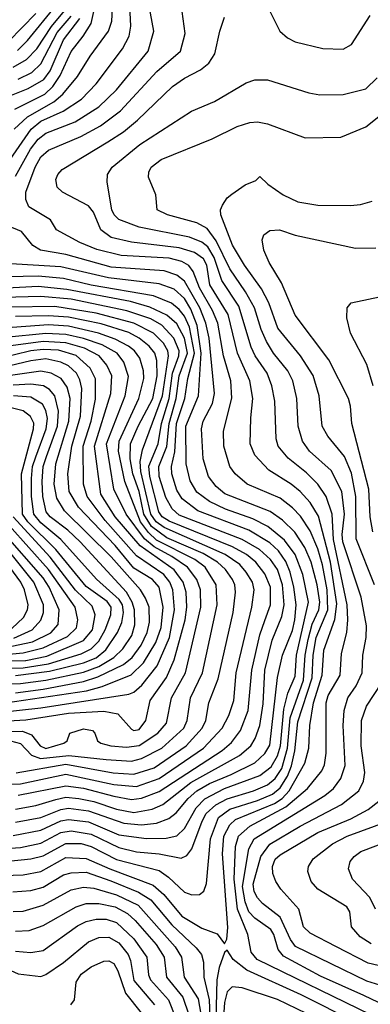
# Model space of a CAD drawing. Extents: x 1173029 to 1307123, y 522559 to 678521.
# Tile 539 of 623: x 1210941 to 1212333, y 662597 to 666511. Entities that reach past the tile are written whole.
import ezdxf

# ---------------------------------------------------------------- set-up
doc = ezdxf.new("R2010")
doc.units = 0

msp = doc.modelspace()

# ---------------------------------------------------------------- linework, layer by layer
at = {"layer": '0CON10XD'}
for points in [[(1210925, 665888.8), (1210984.7, 665995.3), (1211015, 666035.9), (1211045, 666059.4), (1211162, 666105), (1211255.8, 666164.2), (1211325, 666231.9), (1211450.8, 666385), (1211473.2, 666465), (1211450.6, 666595)], [(1210879.1, 665920.9), (1210986.5, 666075), (1211025, 666106.9), (1211113.4, 666146.6), (1211186.8, 666195), (1211245.2, 666255), (1211349.3, 666395), (1211375.2, 666445), (1211383.1, 666485), (1211378.3, 666565)], [(1210915, 666321.5), (1210967.6, 666352.4), (1211009.1, 666395), (1211066.9, 666483.1), (1211126.3, 666553.7)], [(1210918.7, 666075), (1210972, 666125), (1211076.1, 666183.9), (1211112.2, 666215), (1211171.1, 666285), (1211220.7, 666365), (1211293.9, 666465), (1211306.4, 666505), (1211310, 666555)], [(1210922.4, 666155), (1211040.4, 666215), (1211073.3, 666245), (1211101.9, 666288.1), (1211145, 666384.7), (1211192.9, 666445), (1211224.4, 666495.6), (1211238.8, 666555)], [(1210932, 666388), (1210972.5, 666427.5), (1211084.9, 666565)], [(1210855, 666189.8), (1210975, 666237.1), (1211036.8, 666273.2), (1211062.6, 666307.4), (1211115, 666430.2), (1211179.6, 666515)], [(1210875, 663109.7), (1210955, 663112), (1211025, 663124.5), (1211125, 663180.3), (1211205, 663177.3), (1211299.4, 663135), (1211471.1, 663071.1), (1211514.1, 663034.1), (1211585, 662947.5), (1211665, 662900.3), (1211725, 662876.7), (1211755, 662837.5), (1211764.2, 662855.8), (1211767.1, 662902.9), (1211745.9, 663195), (1211751.2, 663265), (1211775, 663310.3), (1211798.2, 663331.8), (1211952.6, 663395), (1211983.2, 663415), (1212011.1, 663445), (1212073.4, 663555), (1212089, 663615), (1212093.4, 663705), (1212108.4, 663795), (1212142.7, 663905), (1212148.6, 664005), (1212193, 664127), (1212201.1, 664188.9), (1212175.1, 664355), (1212127.2, 664537.2), (1212095, 664591.4), (1212054.9, 664634.9), (1212018.7, 664665), (1211930.3, 664720.3), (1211875, 664780), (1211856.2, 664825), (1211858.6, 664928.6), (1211866.5, 665005), (1211855.2, 665075), (1211805.5, 665185), (1211768.5, 665338.5), (1211696.5, 665456.5), (1211684.1, 665535), (1211670.6, 665560.6), (1211635.3, 665585), (1211575, 665603.6), (1211385, 665625.8), (1211303.8, 665645), (1211263.2, 665675), (1211234.4, 665745), (1211215, 665770.7), (1211111.4, 665825), (1211090, 665845), (1211084.4, 665875), (1211092.2, 665895), (1211109.5, 665915), (1211291.1, 666025), (1211352.8, 666065), (1211408.4, 666111.6), (1211547.7, 666245), (1211595, 666278.2), (1211659.2, 666310.8), (1211692.7, 666337.3), (1211716.5, 666375), (1211735.3, 666465), (1211755, 666520.8)], [(1210895, 663166.4), (1210985, 663174.9), (1211035, 663187.4), (1211123.9, 663236.1), (1211185, 663236.1), (1211225, 663223.8), (1211325, 663172.7), (1211495, 663128.5), (1211532.6, 663102.6), (1211595, 663042.7), (1211625, 663032.1), (1211655, 663033.1), (1211672.5, 663047.5), (1211682.6, 663077.4), (1211698.8, 663255), (1211730.1, 663339.9), (1211775, 663373), (1211885, 663407.3), (1211945, 663432.8), (1211975, 663458), (1212004, 663504), (1212020.7, 663545), (1212033.9, 663605), (1212045, 663719.6), (1212102.4, 663895), (1212106.1, 663985), (1212118.5, 664055), (1212165.4, 664165), (1212162.6, 664245), (1212143.9, 664343.9), (1212125, 664407.6), (1212095, 664478.8), (1212056.8, 664536.8), (1212025, 664570.9), (1211975, 664609.2), (1211844.6, 664665), (1211796.8, 664705), (1211775.8, 664735), (1211751.8, 664815), (1211749.8, 664875), (1211783.2, 665006.8), (1211779.1, 665075), (1211751.1, 665175), (1211727.7, 665305), (1211706.5, 665355), (1211654.9, 665445), (1211629.7, 665509.7), (1211612.9, 665532.9), (1211585, 665549), (1211535, 665562.1), (1211343.9, 665573.9), (1211247.3, 665597.3), (1211179.6, 665625), (1211086.7, 665675), (1211063.3, 665715), (1210976.8, 665766.8), (1210965.3, 665795.3), (1210965.2, 665825), (1211002.9, 665925), (1211025, 665965.7), (1211055, 665992.3), (1211184.4, 666045.6), (1211262, 666088), (1211341.3, 666148.7), (1211485.1, 666304.9), (1211580, 666385), (1211598, 666455), (1211586.4, 666543.6)], [(1210896.1, 666423.9), (1211005.5, 666535)], [(1210935, 666274.1), (1210988.8, 666301.2), (1211025, 666334.8), (1211090.6, 666459.4), (1211145.6, 666524.4)], [(1211934.5, 666545), (1211973.8, 666465), (1212005, 666438), (1212035, 666422.2), (1212145, 666395.4), (1212225, 666393.3), (1212258.6, 666411.4), (1212332.6, 666527.4)], [(1212335, 662555.5), (1211884.7, 662775), (1211860.7, 662805), (1211847.2, 662875), (1211806.2, 662975), (1211792.8, 663095), (1211798.4, 663225), (1211809.5, 663265), (1211855.4, 663304.6), (1211998.6, 663381.4), (1212083.5, 663455), (1212141.1, 663525), (1212151, 663549), (1212157.8, 663595), (1212158.1, 663795), (1212166.6, 663825), (1212213.5, 663905), (1212218.5, 663991.5), (1212240, 664075), (1212244.8, 664125), (1212241.4, 664185), (1212186.9, 664445), (1212181.6, 664545), (1212157.8, 664615), (1212125, 664664.7), (1212079.8, 664709.8), (1212007.2, 664767.2), (1211966.9, 664815), (1211960, 664845), (1211953.9, 664995), (1211943, 665055), (1211924, 665105), (1211876.7, 665175), (1211860.9, 665209.1), (1211811.3, 665371.3), (1211744, 665474), (1211713.2, 665565), (1211687.8, 665607.8), (1211665, 665626.7), (1211615, 665646.7), (1211415, 665685.6), (1211335, 665716.8), (1211315.9, 665735), (1211307.4, 665755), (1211287.9, 665865), (1211290.4, 665895), (1211308.5, 665925), (1211417.7, 666015), (1211623.1, 666146.9), (1211714.3, 666185), (1211841.1, 666258.9), (1211875, 666271.9), (1211925, 666271.9), (1212089.5, 666219.5), (1212132.4, 666212.4), (1212225, 666213.2), (1212315, 666235.3), (1212360.1, 666279.9)], [(1212455, 662562.5), (1212308.1, 662631.9), (1212135, 662709.5), (1211988.2, 662788.2), (1211967, 662815), (1211950, 662875), (1211938.6, 662895), (1211875, 662939.1), (1211851.7, 662965), (1211836.4, 663005), (1211826.3, 663065), (1211851.7, 663215), (1211872, 663255), (1212152.5, 663427.5), (1212186.9, 663455), (1212215.8, 663494.2), (1212233.2, 663546.8), (1212225.5, 663705), (1212229.4, 663765), (1212244.8, 663815), (1212277.3, 663862.7), (1212301.7, 663915), (1212303.9, 663985), (1212317.6, 664055), (1212318.4, 664101.6), (1212297.6, 664215), (1212224.5, 664435), (1212222, 664465), (1212231.5, 664545), (1212219.7, 664635), (1212178.4, 664718.4), (1212092.5, 664795), (1212063.6, 664835), (1212046.5, 664895), (1212041.6, 665005), (1212025.8, 665075.8), (1212006.1, 665115), (1211949, 665185), (1211921, 665231), (1211899.4, 665279.4), (1211873.3, 665365), (1211838.3, 665428.3), (1211775, 665520), (1211721, 665631), (1211685, 665680.6), (1211645, 665702.6), (1211528, 665735), (1211487.5, 665755), (1211481.4, 665815), (1211452.7, 665885), (1211453.8, 665905), (1211463.8, 665925), (1211502.9, 665955), (1211705, 666036.9), (1211805, 666085.4), (1211855, 666101.8), (1211885, 666103.9), (1211925, 666096.9), (1212075, 666041.5), (1212216.2, 666043.8), (1212315.4, 666084.6), (1212393.2, 666146.8)], [(1212350.7, 664265), (1212277.7, 664447.7), (1212275.4, 664615), (1212258.3, 664708.3), (1212231.5, 664775), (1212164.8, 664854.8), (1212141.9, 664895), (1212130.5, 665015), (1212106.7, 665096.7), (1212056.2, 665175), (1211966.1, 665285), (1211930.7, 665385), (1211901.2, 665441.2), (1211834, 665535), (1211786.6, 665615), (1211740, 665735), (1211738.8, 665755), (1211746, 665774), (1211765, 665802), (1211783.2, 665816.8), (1211836.4, 665853.6), (1211878.3, 665871.7), (1211895, 665887.5), (1211927, 665857), (1211986.9, 665815), (1212045, 665786.7), (1212125, 665773.9), (1212255, 665771.5), (1212295, 665775.4), (1212340.5, 665789.5)], [(1210827, 663213), (1210945, 663221), (1211025, 663237.6), (1211105, 663279.9), (1211145, 663287.3), (1211225, 663273.7), (1211335, 663219.9), (1211405, 663203.4), (1211494.9, 663194.9), (1211582, 663178), (1211605, 663188.4), (1211625, 663214.6), (1211665.4, 663325), (1211682.2, 663355), (1211720.2, 663389.8), (1211765, 663414), (1211869.3, 663445), (1211925, 663469.7), (1211955.9, 663494.1), (1211982.5, 663535), (1212004.2, 663615), (1212014.8, 663735.2), (1212068.3, 663885), (1212075.1, 663985), (1212086.6, 664046.6), (1212102.4, 664107.6), (1212128.6, 664165), (1212133.5, 664195), (1212122.8, 664265), (1212099, 664355), (1212073, 664413), (1212034.3, 664474.3), (1211985, 664521.5), (1211935.3, 664555.3), (1211756.4, 664626.4), (1211721.9, 664655), (1211691.4, 664695), (1211669.3, 664765), (1211662.7, 664885), (1211669.6, 664915), (1211706.2, 664985), (1211715.2, 665025), (1211693.4, 665245), (1211679.8, 665305), (1211656.5, 665365), (1211595, 665471), (1211565, 665495.5), (1211515, 665512), (1211305, 665527.3), (1211125, 665577.6), (1211024.2, 665594.2), (1210993, 665613), (1210948.5, 665668.5), (1210855, 665707.5)], [(1212343.5, 664475), (1212332.9, 664535), (1212327.3, 664645), (1212260.7, 664905), (1212255.4, 664975), (1212246.8, 665005), (1212168.6, 665158.6), (1212035, 665335.5), (1211981.2, 665465), (1211932, 665545), (1211910.8, 665595), (1211904.5, 665635), (1211910.6, 665655), (1211935, 665672.7), (1211972.5, 665675), (1212035, 665653.8), (1212275, 665601.8), (1212355, 665603.8)], [(1210915, 663268.3), (1211025, 663289.1), (1211105, 663326), (1211135, 663332), (1211215, 663322.2), (1211335, 663270.5), (1211445, 663256.5), (1211522.5, 663257.5), (1211565, 663266.8), (1211595, 663296.5), (1211642, 663378), (1211676.8, 663413.2), (1211754.9, 663455.1), (1211895, 663506.6), (1211939.5, 663540.5), (1211965, 663585.3), (1211976.3, 663625), (1211990.2, 663769.8), (1212006.3, 663833.7), (1212035, 663901.5), (1212040.9, 663985), (1212087.9, 664195), (1212065.6, 664305), (1212034.4, 664384.4), (1211992.5, 664442.5), (1211926.4, 664496.4), (1211866.8, 664526.8), (1211758.7, 664565), (1211695, 664595.8), (1211645, 664632.4), (1211618, 664678), (1211602, 664745), (1211600.5, 664895), (1211651.4, 665015), (1211662.2, 665185), (1211646.4, 665295), (1211620.5, 665360.5), (1211595, 665402.8), (1211555, 665438.9), (1211495, 665461.1), (1211294.3, 665484.3), (1211105, 665528.4), (1210885, 665541.9)], [(1210925, 663320.9), (1211025, 663339.2), (1211105, 663371.6), (1211135, 663376.6), (1211215, 663365.5), (1211355, 663317.2), (1211425, 663310), (1211485, 663317.7), (1211533.7, 663336.3), (1211562.3, 663357.7), (1211610.2, 663415), (1211644.9, 663445.1), (1211695, 663474.9), (1211781, 663511), (1211875, 663557.1), (1211915, 663594.3), (1211935, 663627.3), (1211965, 663895.8), (1211985.2, 663985), (1212025, 664082.9), (1212034.1, 664125), (1212038.9, 664185), (1212030.2, 664255), (1212015.3, 664315), (1211997.5, 664357.5), (1211968.9, 664398.9), (1211935, 664431), (1211851.7, 664481.7), (1211648.8, 664558.8), (1211585.9, 664605.9), (1211565, 664641.1), (1211545.5, 664705), (1211544.3, 664735), (1211557, 664793), (1211564, 664905), (1211596.6, 665005), (1211608.4, 665085), (1211634.7, 665185), (1211615, 665287.8), (1211595, 665332.1), (1211575, 665359.3), (1211543.9, 665383.9), (1211473, 665413), (1211225.5, 665455), (1211115, 665482.2), (1211015, 665491.7), (1210835, 665487.6)], [(1210925, 663373.2), (1211005, 663387.4), (1211085, 663411.7), (1211125, 663420.4), (1211175.6, 663415.6), (1211235, 663403.2), (1211325, 663373), (1211395, 663360.1), (1211467.6, 663372.4), (1211508.9, 663391.1), (1211620.8, 663479.2), (1211813.7, 663586.3), (1211859.4, 663625), (1211876.6, 663653.4), (1211894.6, 663705.4), (1211908, 663792), (1211915, 663925.6), (1211944.3, 664045), (1211981.8, 664138.2), (1211991.5, 664185), (1211985.1, 664265), (1211965, 664324.7), (1211937.3, 664365), (1211893.3, 664405), (1211824.1, 664444.1), (1211575, 664541.4), (1211546, 664566), (1211522, 664612), (1211495.3, 664695), (1211494, 664735), (1211525.3, 664814.7), (1211534.2, 664905), (1211562.4, 665005), (1211574.8, 665095), (1211607.2, 665185), (1211595, 665244.3), (1211565, 665301.6), (1211525, 665336.8), (1211458.1, 665368.1), (1211380.7, 665390.7), (1211128.8, 665438.8), (1211015, 665450.5), (1210765, 665437.1)], [(1210935, 663427.9), (1211125, 663465.8), (1211195, 663456), (1211315, 663423.9), (1211385, 663411.8), (1211425, 663415.9), (1211495, 663442.7), (1211745, 663606.1), (1211782.1, 663637.9), (1211817.6, 663685), (1211848.4, 663765), (1211862.4, 663925), (1211894.6, 664065), (1211915, 664123.2), (1211936.5, 664185), (1211937.7, 664255), (1211915, 664307.5), (1211879, 664355), (1211842.3, 664385), (1211785.7, 664415), (1211535, 664517.5), (1211507.5, 664535), (1211493.2, 664555), (1211458.5, 664695), (1211454.6, 664735.4), (1211491.4, 664825), (1211504.6, 664905), (1211534.5, 665005), (1211547.9, 665105), (1211573.6, 665175), (1211573.9, 665195), (1211552.6, 665245), (1211505, 665296.5), (1211461.5, 665321.5), (1211366, 665354), (1211145, 665399.1), (1211025, 665411), (1210875, 665405.9)], [(1212345.2, 665055.2), (1212320.1, 665140.1), (1212254.4, 665265), (1212240, 665325), (1212241.2, 665365), (1212257.5, 665385), (1212395, 665413.8)], [(1210761.9, 663471.9), (1210945, 663473.2), (1211125, 663511.8), (1211315, 663470.3), (1211405, 663462.9), (1211495, 663494.6), (1211670.8, 663615), (1211744.9, 663695.1), (1211771.7, 663745), (1211791.6, 663805), (1211800.2, 663915), (1211863.3, 664175), (1211872.7, 664245), (1211865.9, 664275), (1211840.7, 664315), (1211815, 664345.2), (1211756.9, 664385), (1211515, 664491.8), (1211482.8, 664515), (1211462.2, 664545), (1211422.1, 664715), (1211419.5, 664755), (1211429.1, 664800.9), (1211508.6, 665015), (1211532.5, 665175), (1211529.3, 665195), (1211511.6, 665225), (1211473.1, 665265), (1211394.1, 665305), (1211245, 665344), (1211080.1, 665370.1), (1210901.4, 665368.6)], [(1210927.6, 663517.6), (1211125, 663551.5), (1211312.8, 663517.2), (1211395, 663511.6), (1211475, 663537.1), (1211602.7, 663625), (1211666.3, 663695), (1211680, 663725), (1211692.7, 663795), (1211728.7, 663891.3), (1211788.4, 664155), (1211797.8, 664235), (1211795.2, 664265), (1211785.6, 664285), (1211758.1, 664325), (1211726.7, 664355), (1211669.1, 664389.1), (1211525, 664451.8), (1211465, 664496.2), (1211434.2, 664545), (1211415.4, 664635), (1211390.5, 664705), (1211380.1, 664765), (1211381.4, 664825), (1211411.4, 664895), (1211470.4, 665005), (1211486.7, 665095), (1211485.6, 665155.6), (1211478.3, 665185), (1211455, 665213), (1211415.3, 665245.3), (1211375, 665267), (1211265, 665301.4), (1211135, 665328), (1211055, 665334), (1210925, 665330.5)], [(1210708.8, 663678.8), (1210952.9, 663682.9), (1210988.6, 663668.6), (1211022, 663625), (1211045, 663613.4), (1211116, 663635), (1211130, 663645), (1211140, 663675), (1211195, 663691.4), (1211230, 663685), (1211240, 663675), (1211250, 663645), (1211263.8, 663635), (1211302.5, 663625), (1211365, 663619.8), (1211415, 663626.4), (1211489.3, 663675), (1211523.5, 663715), (1211544, 663815), (1211599.8, 663915), (1211660.9, 664175), (1211658.5, 664245), (1211644.8, 664285), (1211607.8, 664335), (1211545, 664377.2), (1211475.1, 664415.1), (1211437.4, 664447.4), (1211363.9, 664545), (1211315.1, 664645), (1211286.5, 664825), (1211360.1, 665015), (1211372.9, 665092.9), (1211355, 665150), (1211328.5, 665185), (1211268.1, 665218.1), (1211195, 665242.9), (1211125, 665258.8), (1211045, 665263.4), (1210885, 665247.4)], [(1210905, 663644.6), (1210945, 663633.6), (1210988, 663588), (1211023.8, 663573.8), (1211136.1, 663586.1), (1211285, 663570.4), (1211385, 663563.8), (1211425, 663573.7), (1211506.1, 663615), (1211592.4, 663695), (1211606.3, 663725), (1211620, 663815), (1211666.8, 663915), (1211725.8, 664185), (1211721.9, 664265), (1211677, 664335), (1211637.1, 664365), (1211485, 664442.5), (1211452.3, 664472.3), (1211420.7, 664515), (1211358.1, 664675), (1211334, 664795), (1211336, 664835), (1211414.6, 665005), (1211434.2, 665085), (1211432.7, 665115), (1211418.8, 665165), (1211397, 665195), (1211373.5, 665213.5), (1211320.8, 665240.8), (1211254.4, 665264.4), (1211135, 665291.9), (1211055, 665297.8), (1210875.1, 665284.9)], [(1211395, 663685.9), (1211415, 663690), (1211442.3, 663725), (1211459, 663805), (1211523.6, 663896.4), (1211553.9, 663966.1), (1211597.9, 664125), (1211604.9, 664175), (1211602.4, 664235), (1211590.3, 664275), (1211554.6, 664324.6), (1211419.5, 664419.5), (1211320.5, 664535), (1211263.4, 664625), (1211238.4, 664815), (1211302.8, 665025), (1211307.5, 665095), (1211287.8, 665137.8), (1211256.5, 665175), (1211198.9, 665205), (1211125, 665226.1), (1211035, 665231.6), (1210905.4, 665214.6)], [(1210855, 663756.7), (1211025, 663775.7), (1211375, 663829.6), (1211395, 663837.3), (1211426.7, 663865), (1211487, 663943), (1211536.4, 664055), (1211556, 664165), (1211549.8, 664245), (1211537.9, 664275), (1211513.9, 664305), (1211405, 664380), (1211279.9, 664519.9), (1211208.5, 664615), (1211194.5, 664665), (1211192.9, 664815), (1211224.7, 664915), (1211242, 665002), (1211242.6, 665082.6), (1211221.5, 665125), (1211165, 665176.3), (1211095, 665196.8), (1211035, 665200.1), (1210985, 665194.2), (1210855, 665162.9)], [(1210885, 663795.5), (1211206.5, 663843.5), (1211269.2, 663860.8), (1211383.8, 663906.2), (1211433.3, 663955), (1211481.9, 664035), (1211502.6, 664095), (1211510.7, 664175), (1211495.1, 664255), (1211468.1, 664285), (1211395, 664330.4), (1211320.6, 664420.6), (1211175, 664573), (1211137.3, 664635), (1211132.8, 664705), (1211148.7, 664815), (1211183.1, 664935), (1211187.4, 665045), (1211179.7, 665079.7), (1211166.6, 665105), (1211135.1, 665135.1), (1211105, 665149.7), (1211045, 665162.3), (1210984.9, 665154.9), (1210845, 665121.6)], [(1210925, 663835.4), (1211035, 663849.3), (1211195, 663880.2), (1211251.4, 663898.6), (1211352.7, 663947.3), (1211387.5, 663975), (1211423.5, 664025), (1211447.3, 664075), (1211456.4, 664116.4), (1211455.5, 664175), (1211441.2, 664211.2), (1211420.4, 664245), (1211305, 664375.5), (1211118.7, 664558.7), (1211088.2, 664608.2), (1211078, 664665), (1211084.6, 664745), (1211136.4, 664915), (1211141, 665005), (1211129.6, 665049.6), (1211105.2, 665085), (1211066.1, 665106.1), (1211025, 665113.6), (1210905, 665096.9)], [(1210615, 663864.9), (1210945, 663872.6), (1211045, 663885.6), (1211195, 663917.5), (1211255, 663939.8), (1211314.5, 663975), (1211350.4, 664009.6), (1211386.5, 664063.5), (1211398.8, 664105), (1211396.4, 664165), (1211387.4, 664195), (1211364.9, 664234.9), (1211181.2, 664435), (1211131.7, 664481.7), (1211061.6, 664535), (1211045.9, 664555), (1211032.7, 664615), (1211029.8, 664675), (1211034.5, 664735), (1211047.3, 664775), (1211090.8, 664895), (1211094.7, 664954.7), (1211080.5, 665015), (1211060.1, 665040.1), (1211036.2, 665055), (1210985, 665062.4), (1210915, 665058.2)], [(1210925, 663903.8), (1211059.3, 663920.7), (1211195, 663954), (1211245, 663974.7), (1211283.3, 664006.7), (1211329.7, 664075), (1211346.7, 664115), (1211352.9, 664155), (1211348.9, 664185), (1211336.7, 664206.7), (1211246.3, 664286.3), (1211104.8, 664445), (1211025, 664510.6), (1210996.8, 664545), (1210988.2, 664615), (1210987.5, 664687.5), (1210992.4, 664735), (1211005, 664772.6), (1211046.8, 664885), (1211051.4, 664925), (1211045, 664957.3), (1211032, 664982), (1210985, 665009.7), (1210916.1, 665016.1)], [(1210609.8, 663930.2), (1210955, 663934.5), (1211055, 663950.7), (1211185, 663990), (1211225, 664010.1), (1211255, 664040.5), (1211280.6, 664085), (1211302.9, 664145), (1211304.8, 664175), (1211287.9, 664197.9), (1211205, 664258), (1211085, 664405.4), (1210973.8, 664515), (1210952.3, 664545), (1210948, 664705), (1210996.5, 664885), (1210997, 664907), (1210983.7, 664933.7), (1210955, 664955.9), (1210907.6, 664967.6)], [(1210575, 663958.2), (1210963.8, 663963.8), (1210965, 663963.9), (1211048.6, 663981.4), (1211195, 664042.9), (1211229.9, 664085), (1211240.8, 664145), (1211229.3, 664179.3), (1211162.9, 664242.9), (1211062.6, 664375), (1210915.2, 664535.2)], [(1210854.8, 663985.2), (1210955, 663993.5), (1211035, 664013.4), (1211130.8, 664059.2), (1211166.6, 664093.4), (1211172, 664125), (1211161, 664175), (1211055.8, 664325.8), (1210900, 664500)], [(1210885, 664014.9), (1210992, 664038), (1211065, 664073.6), (1211093.7, 664106.3), (1211098.3, 664165), (1211058.5, 664255), (1211035, 664292.3), (1210874.7, 664474.7)], [(1210917.7, 664052.3), (1210990.7, 664085), (1211025.6, 664124.4), (1211035.2, 664155), (1211035.5, 664184.5), (1210997.9, 664275), (1210907.2, 664387.2)], [(1210909.8, 664090.2), (1210956.3, 664135), (1210971.5, 664165), (1210974.5, 664185), (1210959.9, 664245), (1210945.1, 664275), (1210887.8, 664355)], [(1212475, 662641.7), (1212319.6, 662689.6), (1212036.9, 662826.9), (1212016, 662855), (1211975, 662943.8), (1211905, 662997.6), (1211885, 663020), (1211872.4, 663045), (1211868.5, 663075), (1211898.9, 663185), (1211935, 663233.3), (1212054.9, 663305.1), (1212219.1, 663390.9), (1212288.4, 663445), (1212306.6, 663483.4), (1212311.6, 663518.4), (1212297.2, 663625), (1212298.4, 663725), (1212318.3, 663781.7), (1212379.8, 663875)], [(1210612.4, 663707.6), (1210965, 663728.4), (1211135, 663754.7), (1211275, 663762), (1211331.5, 663751.5), (1211385, 663690.6), (1211395, 663685.9)], [(1212476.7, 662725), (1212325, 662761.1), (1212196.9, 662826.9), (1212095, 662880.6), (1212068.2, 662905), (1212049.2, 662975), (1211977.6, 663055), (1211958.1, 663085), (1211946.9, 663116.9), (1211945.2, 663145), (1211956, 663174), (1211975, 663191.9), (1212125, 663280.5), (1212256.2, 663335), (1212325, 663371.3), (1212367.8, 663405)], [(1212337.1, 662837.1), (1212293.1, 662865), (1212259.2, 662905), (1212252.5, 662965), (1212240.8, 662985), (1212124.5, 663055), (1212099.1, 663085), (1212085.5, 663125), (1212088.2, 663145), (1212106.9, 663175), (1212183.8, 663235), (1212240.9, 663265), (1212403.8, 663325)], [(1212354.1, 662975), (1212331.6, 663021.6), (1212263.2, 663095), (1212246.8, 663135), (1212253.3, 663165), (1212269.2, 663185), (1212296.1, 663203.9), (1212415, 663250)], [(1210914.5, 663044.5), (1210985, 663049.8), (1211035, 663063), (1211115, 663111.5), (1211145, 663119.8), (1211205, 663121.9), (1211302.7, 663087.3), (1211413.5, 663043.5), (1211462.1, 663012.1), (1211545, 662913.3), (1211642.1, 662822.1), (1211663, 662795), (1211671.3, 662765), (1211672.2, 662705), (1211692.9, 662615), (1211697.2, 662517.2)], [(1210915, 662966), (1210955, 662968), (1211035, 662990.7), (1211145, 663051.9), (1211195, 663063), (1211235, 663059.4), (1211325, 663031.8), (1211411.4, 662991.4), (1211558, 662825), (1211584.3, 662784.3), (1211594.8, 662705), (1211649.5, 662619.5), (1211664.6, 662535.4)], [(1210925, 662888.4), (1210979, 662891), (1211035, 662910.9), (1211165, 662985.2), (1211205, 662997.6), (1211255, 662997.9), (1211320, 662985), (1211368.7, 662958.7), (1211400.3, 662930.3), (1211482.5, 662835), (1211515.2, 662785), (1211523.5, 662705), (1211588.8, 662625), (1211613, 662555)], [(1210925, 662808.8), (1210985, 662802.5), (1211035, 662811.2), (1211170.3, 662909.7), (1211205, 662926.2), (1211245, 662935.5), (1211285, 662935.2), (1211325, 662922.6), (1211395, 662857.2), (1211445.9, 662785), (1211453.1, 662715), (1211460.7, 662695), (1211531.8, 662615), (1211560.4, 662545)], [(1210177.2, 662697.2), (1210213, 662673), (1210275, 662661.2), (1210325, 662657.9), (1210415, 662665.8), (1210499.5, 662685), (1210685, 662763.5), (1210755, 662783.5), (1210835, 662763), (1210935, 662718.9), (1211025, 662707.8), (1211045, 662715.3), (1211115, 662762.8), (1211215, 662845.8), (1211255, 662862.2), (1211295, 662864), (1211335, 662841.9), (1211372, 662795), (1211381.8, 662771.8), (1211395, 662692.4), (1211477, 662595)], [(1212277.4, 662525), (1212058.8, 662635), (1211842.6, 662732.6), (1211788.4, 662775), (1211765, 662812.5), (1211755, 662803.3), (1211733.9, 662743.9), (1211723.7, 662695), (1211717, 662433)], [(1211143.8, 662595), (1211158.7, 662615), (1211165.9, 662685), (1211185, 662717.1), (1211225, 662745.8), (1211275, 662769.2), (1211295, 662770), (1211315, 662758.9), (1211330.7, 662730.7), (1211361.3, 662641.3), (1211423.5, 662563.5)], [(1212195.3, 662505), (1211965, 662616.4), (1211825, 662663), (1211785, 662666.5), (1211765, 662647.1), (1211755, 662604.3), (1211749.2, 662529.2)]]:
    msp.add_lwpolyline(points, dxfattribs=at)

doc.saveas('drawing.dxf')
